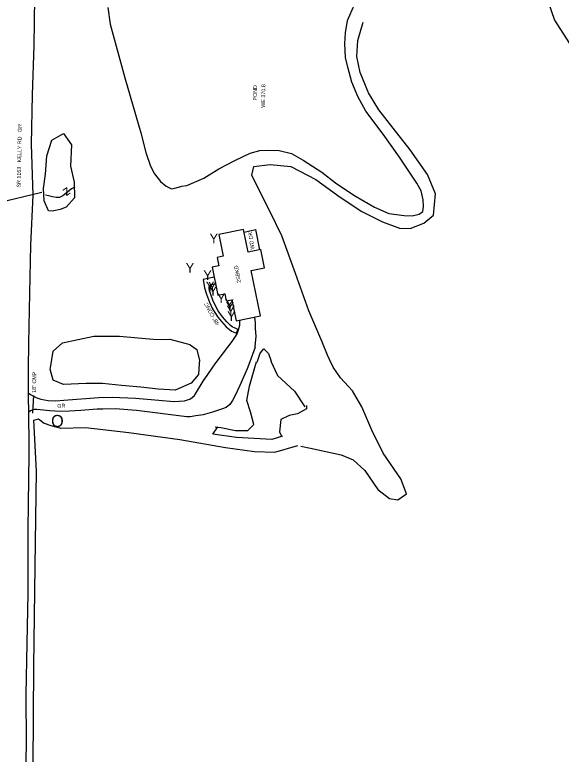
# Model space of a CAD drawing. Extents: x 2030130 to 2036320, y 723205 to 762423.
# Drawn here: x 2031285 to 2031851, y 727451 to 728217 of the extents above; entities that cross this region are included whole.
import ezdxf

# ---------------------------------------------------------------- set-up
doc = ezdxf.new("R2010")
doc.units = 0
for name, color, linetype in [('Draft_Station Cardinal Points', 7, 'Continuous'), ('Draft_Station Labels Major', 7, 'Continuous'), ('Draft_Station Tics Major', 7, 'Continuous'), ('Draft_Station Tics Minor', 7, 'Continuous'), ('Exist Terrain Model Ground Surface', 7, 'Continuous'), ('Old_Level_23', 7, 'Continuous'), ('Old_Level_26', 7, 'Continuous'), ('Old_Level_28', 7, 'Continuous'), ('Prop Alignment Horizontal', 7, 'Continuous'), ('Prop Alignment Vertical', 7, 'Continuous')]:
    doc.layers.add(name, color=color, linetype=linetype)

msp = doc.modelspace()

# ---------------------------------------------------------------- linework, layer by layer
at = {"layer": 'Draft_Station Labels Major'}
msp.add_line((2031299, 727774.97), (2031298.63, 727723.53), dxfattribs=at)
for points in [[(2031309.31, 728440.35), (2031307, 728391.57), (2031305.02, 728340.19), (2031304.93, 728288.69), (2031304.95, 728234.79), (2031304.12, 728185.29), (2031302.56, 728133.97), (2031301.6, 728083.06), (2031303.32, 728030.13), (2031300.9, 727978.33), (2031299.77, 727928.62), (2031298.86, 727876.87), (2031298.53, 727850.76)], [(2031533.55, 727872.94), (2031533.85, 727877.42), (2031534.54, 727883.95), (2031533.9, 727892.7), (2031533.68, 727898.03), (2031533.21, 727904.1)], [(2031506.36, 727874.21), (2031509.76, 727878.9), (2031513.03, 727883.86), (2031515.05, 727887.49), (2031516.99, 727893.16), (2031517.77, 727895.8), (2031517.75, 727898.77), (2031517.93, 727901.04)], [(2031492.85, 727856.59), (2031493.14, 727856.98), (2031506.36, 727874.21)], [(2031533.55, 727872.94), (2031527.84, 727857.64)], [(2031298.53, 727850.76), (2031298.22, 727826.46), (2031299, 727774.97)], [(2031527.84, 727857.64), (2031525.21, 727850.59), (2031517.49, 727833.35), (2031512.29, 727822.24), (2031510.01, 727817.51), (2031507.2, 727813.57), (2031503.52, 727810.55), (2031498.76, 727808.52), (2031489.18, 727805.51), (2031479.66, 727802.77), (2031472.05, 727801.64), (2031466.03, 727800.79), (2031462.89, 727800.81)], [(2031480.51, 727839.23), (2031492.85, 727856.59)], [(2031335.2, 727817.99), (2031371.5, 727820.72), (2031385.32, 727821.12), (2031409.49, 727819.96), (2031433.59, 727818.07), (2031449.15, 727816.56), (2031460.39, 727817.2), (2031466.52, 727819.5), (2031470.66, 727822.92), (2031480.59, 727839.34)], [(2031298.21, 727825.72), (2031300.96, 727823.74), (2031303.82, 727822.31), (2031307.42, 727820.49), (2031311.61, 727819.14), (2031318.98, 727817.75), (2031326.67, 727817.29), (2031335.2, 727817.99)], [(2031369.84, 727808.55), (2031353.01, 727807.2), (2031341.22, 727806.49), (2031331.08, 727806.4), (2031320.94, 727806.9), (2031310.78, 727807.99), (2031307.33, 727808.36), (2031305.08, 727808.4), (2031303.29, 727808.12), (2031300.79, 727806.9), (2031298.55, 727805.12)], [(2031462.89, 727800.81), (2031410.69, 727807.2), (2031388.51, 727809.04), (2031375.81, 727808.66), (2031369.84, 727808.55)], [(2031293.03, 726946.59), (2031292.56, 726996.5), (2031292.64, 727048.97), (2031291.11, 727099.83), (2031292.06, 727152.14), (2031293.33, 727203.48), (2031293.67, 727254.47), (2031294.34, 727307.45), (2031294.91, 727359.75), (2031295.64, 727412.51), (2031296.52, 727462.49), (2031296.3, 727513.31), (2031297.49, 727566.45), (2031298.33, 727617.93), (2031298.53, 727671.13), (2031298.63, 727723.53)]]:
    msp.add_lwpolyline(points, dxfattribs=at)
at = {"layer": 'Draft_Station Tics Major'}
for points in [[(2031856.85, 728228.57), (2031846.23, 728237.11), (2031837.34, 728244.46), (2031832.99, 728242.85), (2031843.6, 728211.45), (2031864.79, 728178.66)], [(2031602.59, 727879.22), (2031589.21, 727910.48), (2031575.12, 727949.12), (2031561.04, 727988.17), (2031548.34, 728014.27), (2031538.72, 728033.51), (2031530.04, 728050.91), (2031531.97, 728059.78), (2031548.88, 728062.12), (2031570.43, 728059.85), (2031596.41, 728046.38), (2031621.49, 728028.01), (2031644.03, 728013.2), (2031665.5, 728002.47), (2031682.85, 727996.09), (2031694.22, 727995.62), (2031708.2, 728001.25), (2031718.06, 728009.63), (2031720.19, 728031.58), (2031711.89, 728051.75), (2031694.05, 728077.17), (2031676.35, 728099.67), (2031661.57, 728118.76), (2031650.78, 728136.14), (2031642.34, 728157.11), (2031638.94, 728173.88), (2031639.91, 728190.54), (2031645.36, 728209.33)], [(2031319.51, 728014.08), (2031315.11, 728024.31), (2031314.12, 728037.27), (2031316.34, 728051.94), (2031317.62, 728071.02), (2031322.73, 728087.3), (2031334.8, 728094.14), (2031343.28, 728082.34), (2031342.34, 728060.11), (2031346.12, 728043.82), (2031346.33, 728027.44), (2031337.9, 728017.93), (2031331.4, 728015.52), (2031325.1, 728013.98), (2031323.12, 728013.83), (2031319.51, 728014.08)], [(2031321.43, 727851.44), (2031324.42, 727868.59), (2031333.87, 727877.21), (2031366.55, 727884.14), (2031392.89, 727884.19), (2031431.49, 727880.79), (2031444.99, 727881.11), (2031465.81, 727875.55)], [(2031466.08, 727875.42), (2031473.07, 727870.46), (2031475.83, 727858.97), (2031475.65, 727856.07)], [(2031610.58, 727860.12), (2031608.43, 727864.66), (2031602.59, 727879.22)], [(2031535.63, 727857.32), (2031538.67, 727866.73), (2031542.31, 727870.99), (2031547.18, 727866.43), (2031549.91, 727858.53)], [(2031492.14, 727790.3), (2031497.91, 727789.88), (2031513.28, 727786.61), (2031525.99, 727786.54), (2031531.96, 727792.75), (2031528.56, 727805.96), (2031524.85, 727817.73), (2031527.65, 727832.57), (2031532.48, 727849.26), (2031534.93, 727857.85)], [(2031549.61, 727858.26), (2031556.48, 727843.47), (2031574.18, 727827.35), (2031585, 727810.96)], [(2031580.87, 727770.25), (2031590.79, 727768.34), (2031622.65, 727761.36), (2031634.96, 727756.3), (2031646.93, 727745.14), (2031660.62, 727725.48), (2031672.7, 727716.15), (2031681.17, 727714.66), (2031690.22, 727721.04), (2031684.43, 727736.65), (2031666.16, 727763.28), (2031654.4, 727786.9), (2031644.14, 727811.19), (2031634.48, 727827.74), (2031621.83, 727841.26), (2031614.38, 727852.07), (2031610.58, 727860.12)], [(2031475.65, 727856.07), (2031474.91, 727844.41), (2031467.25, 727835.67), (2031450.71, 727828.23), (2031432.97, 727829.46), (2031414.96, 727831.34), (2031394.89, 727833.13), (2031375.48, 727835.33), (2031358.42, 727835.17), (2031335, 727834.09), (2031324.11, 727838.68), (2031321.22, 727850.23), (2031321.43, 727851.44)], [(2031586.57, 727812.41), (2031586.74, 727808.87), (2031577.42, 727803.74), (2031568.85, 727802.02), (2031560.04, 727797.87), (2031558.71, 727785.27), (2031560.46, 727781.31)], [(2031302.92, 727110.76), (2031298.77, 727160.99), (2031301.28, 727212.33), (2031300.92, 727285.21), (2031302.04, 727350.99), (2031303.44, 727439.45), (2031304.37, 727542.49), (2031305.77, 727646.28), (2031307.17, 727744.38), (2031304.21, 727797.41), (2031309.18, 727798.77), (2031314.93, 727794.11), (2031321.7, 727791.74), (2031332.28, 727789.19)], [(2031331.85, 727789.13), (2031357.73, 727789.66), (2031402.49, 727784.51), (2031455.6, 727777.12), (2031502.61, 727768.93), (2031532.91, 727764.98), (2031553.77, 727764.06), (2031577.81, 727771.06)], [(2031561.76, 727780.84), (2031550.93, 727777.4), (2031514.22, 727779.52), (2031489.66, 727782.69), (2031494.68, 727790.35)]]:
    msp.add_lwpolyline(points, dxfattribs=at)
at = {"layer": 'Draft_Station Tics Minor'}
msp.add_line((2031312.69, 728033.06), (2031242.09, 728015.98), dxfattribs=at)
msp.add_lwpolyline([(2031303.89, 727823), (2031302.96, 727804.4)], dxfattribs=at)
at = {"layer": 'Exist Terrain Model Ground Surface'}
msp.add_lwpolyline([(2031538.87, 727905.23), (2031529.47, 727952.19), (2031543.05, 727954.91), (2031539.25, 727973.89), (2031526.11, 727971.26), (2031521.41, 727994.74), (2031495.71, 727989.59), (2031500.24, 727966.98), (2031494.25, 727965.78), (2031495.97, 727957.15), (2031488.95, 727955.75), (2031494.8, 727926.55), (2031501.99, 727927.99), (2031503.42, 727920.84), (2031509.46, 727922.05), (2031513.83, 727900.22)], close=True, dxfattribs=at)
for points in [[(2031521.98, 727991.86), (2031533.92, 727994.55), (2031538.08, 727973.66)], [(2031491.05, 727945.26), (2031479.51, 727942.97), (2031481.07, 727934.36), (2031483.22, 727927.59), (2031486.22, 727919.57), (2031489.35, 727912.67), (2031492.28, 727907.69), (2031495, 727903.88), (2031498.58, 727899.49), (2031503.54, 727894.05), (2031506.79, 727891.3), (2031509.16, 727889.54), (2031512.33, 727888.11), (2031514.18, 727887.52), (2031515.54, 727891.28), (2031512.64, 727892.58), (2031509.73, 727894.08), (2031507.49, 727895.72), (2031504.04, 727899.06), (2031499.8, 727904.3), (2031495.16, 727910.4), (2031492.97, 727914.27), (2031489.57, 727921.5), (2031487.5, 727927.41), (2031486.29, 727931.36), (2031485.75, 727933.39), (2031485.74, 727935.17), (2031486.2, 727936.62), (2031487.11, 727937.48), (2031487.9, 727937.62), (2031492.4, 727938.51)]]:
    msp.add_lwpolyline(points, dxfattribs=at)
at = {"layer": 'Prop Alignment Horizontal'}
for points in [[(2031629.23, 728211.1), (2031636.46, 728227.61)], [(2031380.92, 728224.58), (2031383.18, 728207.41)], [(2031383.18, 728207.41), (2031398.52, 728151.84), (2031415.09, 728094.7), (2031420.22, 728074.25), (2031425.18, 728060.13), (2031429.19, 728052.49), (2031435.31, 728044.33), (2031441.42, 728039.6), (2031446.98, 728036.72), (2031451.6, 728037.67), (2031457.54, 728039.42), (2031462.83, 728040.11), (2031480.36, 728047.87), (2031495.9, 728057.6), (2031512.38, 728066.28), (2031528.46, 728073.9), (2031538.23, 728076.33), (2031547.21, 728076.78), (2031558.45, 728076.44), (2031571.29, 728073.34), (2031583.09, 728066.4), (2031602.45, 728054.08), (2031616.78, 728042.92), (2031635.75, 728030.2), (2031656.96, 728017.89), (2031672.06, 728011.36), (2031687.8, 728009.2), (2031696, 728008.85), (2031703.52, 728010.74), (2031707.21, 728013.4), (2031707.97, 728018.43), (2031707.67, 728025.56), (2031705.37, 728034.8), (2031701.1, 728042.84), (2031682.85, 728069.71), (2031665.94, 728093.27), (2031648.1, 728117.23), (2031639.83, 728132.25), (2031633.54, 728147.29), (2031629.36, 728162.73), (2031627.19, 728172.76), (2031626.45, 728187.43), (2031626.92, 728198.4), (2031629.23, 728211.1), (2031630.93, 728215.07)], [(2031346.78, 728038.63), (2031343.19, 728036.77), (2031339.01, 728033.21), (2031334.44, 728029.64), (2031330.84, 728027.92), (2031327.5, 728027.77), (2031323.62, 728028.4), (2031319.35, 728029.43), (2031316.27, 728030.33)]]:
    msp.add_lwpolyline(points, dxfattribs=at)

# ---------------------------------------------------------------- texts
at = {"layer": 'Draft_Station Cardinal Points'}
msp.add_text('O', height=12.5, dxfattribs=at).set_placement((2031322.15, 727790.21))
at = {"layer": 'Draft_Station Tics Major'}
for p in [(2031486.2, 727980.5), (2031461.48, 727950.08), (2031479.76, 727942.48), (2031482.39, 727930.64), (2031484.76, 727930.46), (2031485.37, 727926.25), (2031493.84, 727918.65), (2031502.57, 727912.38), (2031502.91, 727909.81), (2031503.79, 727905.74), (2031504.41, 727900.08)]:
    msp.add_text('Y', height=10, dxfattribs=at).set_placement(p)
at = {"layer": 'Old_Level_23'}
for s, rotation, p in [('SR 1163   KELLY RD   GR', 88.92861, (2031290.53, 728038.14)), ('GR', 1.18237, (2031328.62, 727810.11))]:
    msp.add_text(s, height=4, rotation=rotation, dxfattribs=at).set_placement(p)
at = {"layer": 'Old_Level_26'}
msp.add_text('18" CMP', height=4, rotation=88.23574, dxfattribs=at).set_placement((2031306.26, 727825.53))
at = {"layer": 'Old_Level_28'}
for s, rotation, p in [('WD DK', 98.65718, (2031532.87, 727974.36)), ('2SBKD', 100.01353, (2031518.76, 727939.91)), ('48" CONC', 119.28227, (2031496.56, 727896.93))]:
    msp.add_text(s, height=4, rotation=rotation, dxfattribs=at).set_placement(p)
at = {"layer": 'Prop Alignment Horizontal'}
msp.add_text('z', height=10, rotation=214.05369, dxfattribs=at).set_placement((2031338.83, 728038.97))
at = {"layer": 'Prop Alignment Vertical'}
for s, p in [('POND', (2031535.26, 728128.15)), ('WE 370.8', (2031543.71, 728120.82))]:
    msp.add_text(s, height=4, rotation=89.31626, dxfattribs=at).set_placement(p)

doc.saveas('drawing.dxf')
